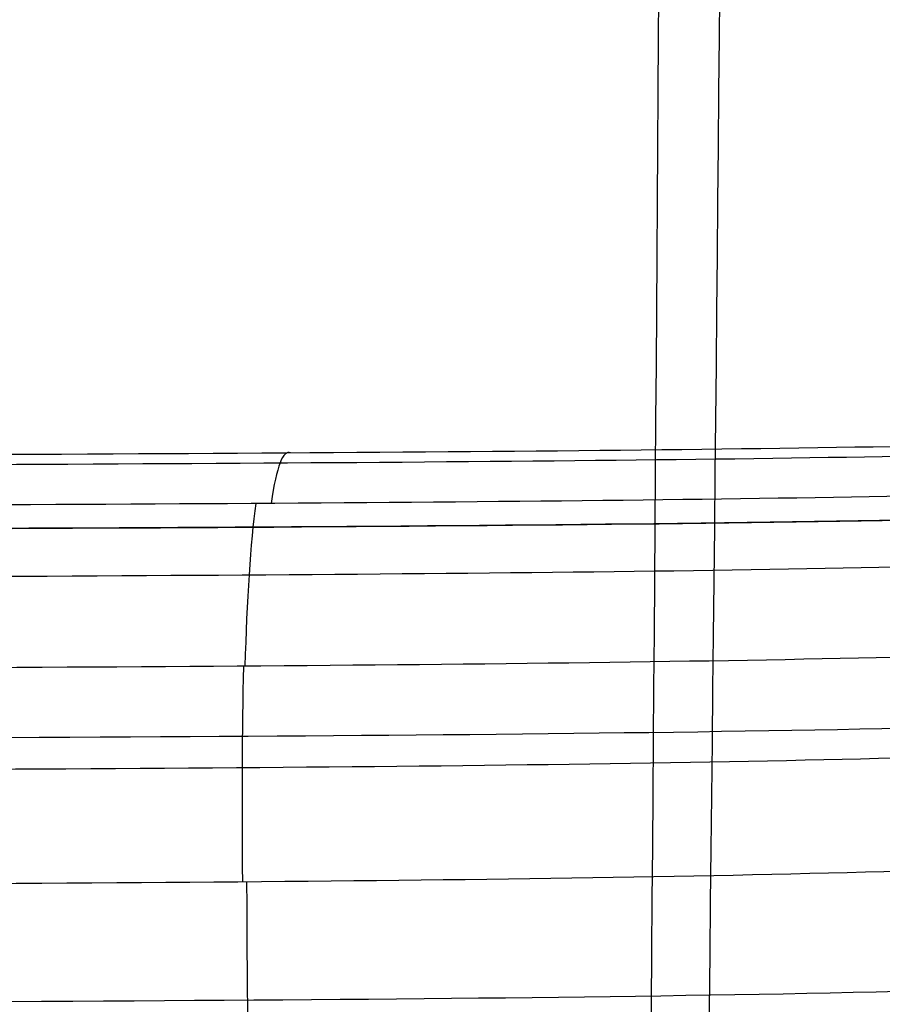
# Model space of a CAD drawing. Header units: millimetres. Extents: x -224 to 224, y -267 to 247.
# Tile 262 of 656: x 112 to 123, y -110 to -98. Entities that reach past the tile are written whole.
import ezdxf

# ---------------------------------------------------------------- set-up
doc = ezdxf.new("R2010")
doc.units = ezdxf.units.MM
doc.layers.add('08-01-2026-telaio-080126', color=7, linetype='Continuous')
doc.layers.add('15_12_2025_Kartell_BO_Chair-SEDUTA-RM', color=7, linetype='Continuous')

msp = doc.modelspace()

# ---------------------------------------------------------------- linework, layer by layer
at = {"layer": '08-01-2026-telaio-080126', "color": 30, "true_color": 0xff8000}
for points in [[(104.312, -103.248, 430.328), (112.745, -103.221, 431.055), (119.075, -103.198, 431.664), (123.74, -103.109, 432.152)], [(104.312, -103.248, 430.328), (112.745, -103.221, 431.055), (119.075, -103.198, 431.664), (123.74, -103.109, 432.152)], [(115.497, -103.201, 431.335), (115.405, -103.166, 432.22), (115.319, -103.363, 433.074), (115.252, -103.841, 433.764)], [(104.188, -103.376, 431.616), (112.485, -103.349, 432.331), (118.749, -103.326, 432.932), (123.402, -103.24, 433.423)], [(123.239, -103.749, 434.562), (118.571, -103.839, 434.067), (112.329, -103.861, 433.468), (104.08, -103.888, 432.757)], [(115.059, -103.842, 433.746), (114.992, -104.32, 434.437), (114.944, -105.079, 434.963), (114.922, -105.894, 435.247)], [(126.147, -103.983, 429.155), (121.298, -104.126, 428.64), (114.373, -104.151, 427.959), (104.624, -104.183, 427.119)], [(104.907, -104.182, 427.143), (114.507, -104.151, 427.972), (121.345, -104.124, 428.645), (126.147, -103.983, 429.155)], [(103.997, -104.789, 433.66), (112.214, -104.762, 434.369), (118.443, -104.74, 434.966), (123.141, -104.641, 435.464)], [(123.109, -105.783, 436.063), (118.371, -105.894, 435.563), (112.147, -105.916, 434.966), (103.943, -105.943, 434.258)], [(114.904, -105.894, 435.246), (114.881, -106.709, 435.53), (114.885, -107.581, 435.571), (114.889, -108.617, 435.615)], [(105.11, -106.818, 422.186), (114.904, -106.786, 423.029), (121.829, -106.761, 423.71), (126.771, -106.573, 424.264)], [(103.921, -107.223, 434.533), (112.128, -107.197, 435.24), (118.354, -107.174, 435.838), (123.139, -107.05, 436.343)], [(123.208, -108.481, 436.443), (118.37, -108.62, 435.933), (112.138, -108.643, 435.335), (103.918, -108.669, 434.626)], [(114.943, -108.616, 435.62), (114.947, -109.652, 435.663), (114.951, -110.853, 435.709), (115.012, -113.064, 435.792)], [(105.511, -110.147, 418.329), (115.341, -110.115, 419.175), (122.266, -110.089, 419.856), (127.341, -109.856, 420.423)]]:
    msp.add_open_spline(points, degree=3, dxfattribs=at)
msp.add_open_spline([(105.511, -110.147, 418.329), (115.341, -110.115, 419.175), (122.266, -110.089, 419.856), (127.341, -109.856, 420.423), (127.341, -109.856, 420.423), (127.341, -109.856, 420.423), (127.341, -109.856, 420.423)], degree=3, knots=[0, 0, 0, 0, 21.750012, 21.750012, 21.750012, 21.750012, 21.750012, 21.750012, 21.750012], dxfattribs=at)
at = {"layer": '15_12_2025_Kartell_BO_Chair-SEDUTA-RM', "color": 254, "true_color": 0xd4d4d4}
for points in [[(119.516, 75.047, 432.689), (119.164, 73.237, 432.505), (118.598, 69.627, 432.172), (118.096, 64.162, 431.773), (117.872, 58.573, 431.472), (117.854, 50.858, 431.196), (118.184, 40.531, 431.077), (119.093, 21.942, 431.407), (120.249, -6.318, 432.865), (121.141, -47.331, 436.179), (121.018, -94.506, 440.947), (120.524, -130.088, 444.864), (120.169, -150.995, 447.204), (120.219, -161.744, 448.427), (120.575, -169.451, 449.319), (121.082, -174.925, 449.962), (121.912, -180.232, 450.6), (122.735, -183.751, 451.033), (123.228, -185.53, 451.255)], [(122.817, -184.94, 458.206), (122.313, -183.144, 457.982), (121.469, -179.593, 457.546), (120.609, -174.25, 456.906), (120.073, -168.75, 456.259), (119.68, -161.019, 455.363), (119.586, -150.259, 454.135), (119.865, -129.361, 451.788), (120.244, -93.821, 447.861), (120.235, -46.759, 443.085), (119.249, -5.939, 439.769), (118.055, 22.111, 438.311), (117.141, 40.513, 437.981), (116.821, 50.73, 438.1), (116.857, 58.373, 438.378), (117.098, 63.916, 438.681), (117.622, 69.348, 439.083), (118.205, 72.947, 439.418), (118.566, 74.753, 439.603)], [(128.864, -184.424, 458.575), (128.324, -182.733, 458.366), (127.456, -179.378, 457.962), (126.655, -174.279, 457.373), (126.223, -168.967, 456.779), (125.986, -161.419, 455.952), (126.036, -150.766, 454.8), (126.48, -129.9, 452.57), (127.007, -94.369, 448.803), (127.034, -47.168, 444.18), (125.894, -5.953, 440.914), (124.406, 22.386, 439.424), (123.153, 40.846, 439.031), (122.583, 50.957, 439.091), (122.398, 58.388, 439.306), (122.492, 63.709, 439.558), (122.912, 68.856, 439.91), (123.484, 72.227, 440.219), (123.862, 73.912, 440.394)]]:
    msp.add_open_spline(points, degree=3, knots=[-2, -2, -2, -2, -1.75, -1.5, -1.25, -1, -0.5, 0, 1, 2, 3, 4, 4.5, 5, 5.25, 5.5, 5.75, 6, 6, 6, 6], dxfattribs=at)

doc.saveas('drawing.dxf')
